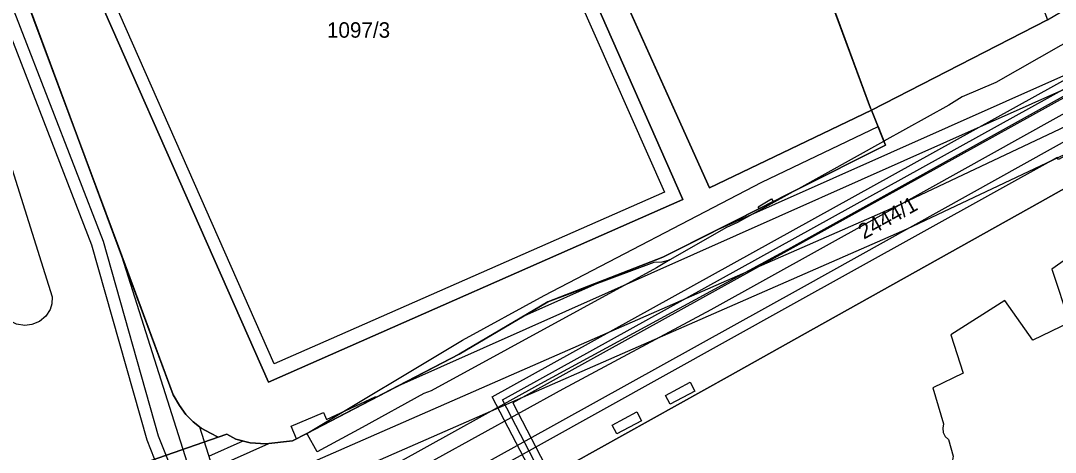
# Model space of a CAD drawing. Extents: x -263423 to -261326, y -1240067 to -1237864.
# Drawn here: x -262669.9 to -262535.9, y -1239955.5 to -1239899.5 of the extents above; entities that cross this region are included whole.
import ezdxf

# ---------------------------------------------------------------- set-up
doc = ezdxf.new("R2010")
doc.units = 0
for name, color, linetype in [('body_kn', 7, 'Continuous'), ('kladpar_druhypozemkov', 7, 'Continuous'), ('kladpar_hranice', 7, 'Continuous'), ('kladpar_parcelnecisla', 7, 'Continuous'), ('kladpar_plochy', 7, 'Continuous'), ('linie', 7, 'Continuous'), ('tarchy_linie', 7, 'Continuous'), ('zappar_hrandruhpozemk', 7, 'Continuous')]:
    doc.layers.add(name, color=color, linetype=linetype)

msp = doc.modelspace()

# ---------------------------------------------------------------- linework, layer by layer
at = {"layer": 'body_kn'}
for p, q in [((-262543.56, -1239907.53), (-262543.56, -1239907.53)), ((-262547.94, -1239909.41), (-262547.94, -1239909.41)), ((-262559.82, -1239910.87), (-262559.82, -1239910.87)), ((-262559.69, -1239911.12), (-262559.69, -1239911.12)), ((-262549.65, -1239910.49), (-262549.65, -1239910.49)), ((-262558.83, -1239913.25), (-262558.83, -1239913.25)), ((-262662.51, -1239914.58), (-262662.51, -1239914.58)), ((-262558.06, -1239915.16), (-262558.06, -1239915.16)), ((-262557.86, -1239915.65), (-262557.86, -1239915.65)), ((-262573.9, -1239920.48), (-262573.9, -1239920.48)), ((-262586.5, -1239921.76), (-262586.5, -1239921.76)), ((-262580.64, -1239921.19), (-262580.64, -1239921.19)), ((-262569.46, -1239921.5), (-262569.46, -1239921.5)), ((-262569.46, -1239921.5), (-262569.46, -1239921.5)), ((-262552.1, -1239921.23), (-262552.1, -1239921.23)), ((-262584.09, -1239922.71), (-262584.09, -1239922.71)), ((-262573.49, -1239923.15), (-262573.49, -1239923.15)), ((-262572.63, -1239922.63), (-262572.63, -1239922.63)), ((-262572.41, -1239922.99), (-262572.41, -1239922.99)), ((-262556.45, -1239923.59), (-262556.45, -1239923.59)), ((-262537.83, -1239923.04), (-262537.83, -1239923.04)), ((-262574.34, -1239923.66), (-262574.34, -1239923.66)), ((-262574.34, -1239923.66), (-262574.34, -1239923.66)), ((-262574.2, -1239923.89), (-262574.2, -1239923.89)), ((-262577.01, -1239925.7), (-262577.01, -1239925.7)), ((-262579.57, -1239926.6), (-262579.57, -1239926.6)), ((-262578.47, -1239926.36), (-262578.47, -1239926.36)), ((-262555.1, -1239926.55), (-262555.1, -1239926.55)), ((-262660.7, -1239928.6), (-262660.7, -1239928.6)), ((-262659.2, -1239928.1), (-262659.2, -1239928.1)), ((-262582.21, -1239927.93), (-262582.21, -1239927.93)), ((-262657.08, -1239929.21), (-262657.08, -1239929.21)), ((-262657.08, -1239929.21), (-262657.08, -1239929.21)), ((-262586.69, -1239930.19), (-262586.69, -1239930.19)), ((-262570.45, -1239929.17), (-262570.45, -1239929.17)), ((-262587.82, -1239930.83), (-262587.82, -1239930.83)), ((-262587.54, -1239931.56), (-262587.54, -1239931.56)), ((-262586.77, -1239930.81), (-262586.77, -1239930.81)), ((-262585.8, -1239930.55), (-262585.8, -1239930.55)), ((-262536.3, -1239931.76), (-262536.3, -1239931.76)), ((-262593.99, -1239933.03), (-262593.99, -1239933.03)), ((-262568.77, -1239934.2), (-262568.77, -1239934.2)), ((-262665.81, -1239935.33), (-262665.81, -1239935.33)), ((-262602.08, -1239935.17), (-262602.08, -1239935.17)), ((-262666.05, -1239936.99), (-262666.05, -1239936.99)), ((-262665.83, -1239936.23), (-262665.83, -1239936.23)), ((-262601.61, -1239935.99), (-262601.61, -1239935.99)), ((-262601.61, -1239935.99), (-262601.61, -1239935.99)), ((-262580.45, -1239936.98), (-262580.45, -1239936.98)), ((-262570.57, -1239936.68), (-262570.57, -1239936.68)), ((-262570.55, -1239936.68), (-262570.55, -1239936.68)), ((-262542.4, -1239935.8), (-262542.4, -1239935.8)), ((-262666.61, -1239937.85), (-262666.61, -1239937.85)), ((-262604.66, -1239937.79), (-262604.66, -1239937.79)), ((-262669.33, -1239939.06), (-262669.33, -1239939.06)), ((-262668.41, -1239938.93), (-262668.41, -1239938.93)), ((-262667.45, -1239938.51), (-262667.45, -1239938.51)), ((-262629.64, -1239940.77), (-262629.64, -1239940.77)), ((-262612.64, -1239940.95), (-262612.64, -1239940.95)), ((-262568.65, -1239940.29), (-262568.65, -1239940.29)), ((-262549.4, -1239940.27), (-262549.4, -1239940.27)), ((-262538.8, -1239940.96), (-262538.8, -1239940.96)), ((-262613.1, -1239942.75), (-262613.1, -1239942.75)), ((-262637.03, -1239944.02), (-262637.03, -1239944.02)), ((-262637.77, -1239946.39), (-262637.77, -1239946.39)), ((-262583.16, -1239946.39), (-262583.16, -1239946.39)), ((-262577.97, -1239945.51), (-262577.97, -1239945.51)), ((-262547.81, -1239945.24), (-262547.81, -1239945.24)), ((-262621, -1239946.88), (-262621, -1239946.88)), ((-262621, -1239946.88), (-262621, -1239946.88)), ((-262616.71, -1239947.53), (-262616.71, -1239947.53)), ((-262602.51, -1239946.58), (-262602.51, -1239946.58)), ((-262599.63, -1239947.28), (-262599.63, -1239947.28)), ((-262582.54, -1239947.55), (-262582.54, -1239947.55)), ((-262551.75, -1239947.15), (-262551.75, -1239947.15)), ((-262650.11, -1239948.02), (-262650.11, -1239948.02)), ((-262623.97, -1239948.31), (-262623.97, -1239948.31)), ((-262623.69, -1239948.28), (-262623.69, -1239948.28)), ((-262617.67, -1239947.88), (-262617.67, -1239947.88)), ((-262608.82, -1239948.28), (-262608.82, -1239948.28)), ((-262607.48, -1239948.68), (-262607.48, -1239948.68)), ((-262586.34, -1239948.11), (-262586.34, -1239948.11)), ((-262586.34, -1239948.11), (-262586.34, -1239948.11)), ((-262649.29, -1239949.42), (-262649.29, -1239949.42)), ((-262630.65, -1239950.34), (-262630.65, -1239950.34)), ((-262606.14, -1239949.08), (-262606.14, -1239949.08)), ((-262590.08, -1239950.23), (-262590.08, -1239950.23)), ((-262585.73, -1239949.26), (-262585.73, -1239949.26)), ((-262648.47, -1239950.57), (-262648.47, -1239950.57)), ((-262647.52, -1239951.53), (-262647.52, -1239951.53)), ((-262630.27, -1239951.24), (-262630.27, -1239951.24)), ((-262589.46, -1239951.39), (-262589.46, -1239951.39)), ((-262646.71, -1239952.19), (-262646.71, -1239952.19)), ((-262646.5, -1239952.36), (-262646.5, -1239952.36)), ((-262645.29, -1239953.01), (-262645.29, -1239953.01)), ((-262634.82, -1239952.11), (-262634.82, -1239952.11)), ((-262634.82, -1239952.11), (-262634.82, -1239952.11)), ((-262632.82, -1239953.05), (-262632.82, -1239953.05)), ((-262632.82, -1239953.05), (-262632.82, -1239953.05)), ((-262625.63, -1239952.29), (-262625.63, -1239952.29)), ((-262593.26, -1239951.95), (-262593.26, -1239951.95)), ((-262593.26, -1239951.95), (-262593.26, -1239951.95)), ((-262550.45, -1239952.34), (-262550.45, -1239952.34)), ((-262550.38, -1239952.91), (-262550.38, -1239952.91)), ((-262550.35, -1239951.78), (-262550.35, -1239951.78)), ((-262653.54, -1239953.87), (-262653.54, -1239953.87)), ((-262652.05, -1239953.36), (-262652.05, -1239953.36)), ((-262644.28, -1239953.52), (-262644.28, -1239953.52)), ((-262643.19, -1239953.14), (-262643.19, -1239953.14)), ((-262641.99, -1239953.78), (-262641.99, -1239953.78)), ((-262641.06, -1239954.01), (-262641.06, -1239954.01)), ((-262640.14, -1239954.24), (-262640.14, -1239954.24)), ((-262638.11, -1239954.37), (-262638.11, -1239954.37)), ((-262637.71, -1239954.33), (-262637.71, -1239954.33)), ((-262634.67, -1239954.01), (-262634.67, -1239954.01)), ((-262634.13, -1239953.73), (-262634.13, -1239953.73)), ((-262632.74, -1239953.19), (-262632.74, -1239953.19)), ((-262592.65, -1239953.1), (-262592.65, -1239953.1)), ((-262550.13, -1239953.42), (-262550.13, -1239953.42)), ((-262549.72, -1239953.84), (-262549.72, -1239953.84)), ((-262631.45, -1239955.44), (-262631.45, -1239955.44))]:
    msp.add_line(p, q, dxfattribs=at)
at = {"layer": 'kladpar_druhypozemkov'}
msp.add_line((-262562.82, -1239929.67), (-262562.82, -1239929.67), dxfattribs=at)
at = {"layer": 'kladpar_hranice'}
for points in [[(-262580.14, -1239855.68), (-262579.01, -1239858.81), (-262577.62, -1239862.51), (-262576.62, -1239865.19), (-262559.82, -1239910.87), (-262559.69, -1239911.12), (-262580.64, -1239921.19), (-262611.33, -1239853.03), (-262612.09, -1239851.35), (-262607.15, -1239849.03), (-262601.78, -1239846.51), (-262594.17, -1239842.94), (-262592.79, -1239842.29), (-262588.33, -1239840.2), (-262586.25, -1239839.22), (-262580.14, -1239855.68)], [(-262668.71, -1239876.26), (-262615.02, -1239852.56), (-262584.09, -1239922.71), (-262637.77, -1239946.39), (-262668.71, -1239876.26)], [(-262637.77, -1239946.39), (-262584.09, -1239922.71), (-262615.02, -1239852.56), (-262668.71, -1239876.26), (-262637.77, -1239946.39)], [(-262611.33, -1239853.03), (-262580.64, -1239921.19), (-262559.69, -1239911.12), (-262558.06, -1239915.16), (-262557.86, -1239915.65), (-262569.46, -1239921.5), (-262582.21, -1239927.93), (-262586.69, -1239930.19), (-262601.61, -1239935.99), (-262613.1, -1239942.75), (-262632.82, -1239953.05), (-262634.67, -1239954.01), (-262638.11, -1239954.37), (-262640.14, -1239954.24), (-262641.99, -1239953.78), (-262643.19, -1239953.14), (-262644.28, -1239953.52), (-262645.29, -1239953.01), (-262646.5, -1239952.36), (-262647.52, -1239951.53), (-262648.47, -1239950.57), (-262649.29, -1239949.42), (-262650.11, -1239948.02), (-262662.51, -1239914.58), (-262675.41, -1239879.86)], [(-262552.84, -1239856.88), (-262536.86, -1239899.43), (-262559.69, -1239911.12), (-262559.82, -1239910.87), (-262576.62, -1239865.19), (-262575.15, -1239864.68)], [(-262675.41, -1239879.86), (-262662.51, -1239914.58), (-262650.11, -1239948.02), (-262649.29, -1239949.42), (-262648.47, -1239950.57), (-262647.52, -1239951.53), (-262646.5, -1239952.36), (-262645.29, -1239953.01), (-262644.28, -1239953.52), (-262675.19, -1239964.28)], [(-262675.19, -1239964.28), (-262644.28, -1239953.52), (-262643.19, -1239953.14), (-262641.99, -1239953.78), (-262640.14, -1239954.24), (-262638.11, -1239954.37), (-262634.67, -1239954.01), (-262632.82, -1239953.05), (-262613.1, -1239942.75), (-262601.61, -1239935.99), (-262586.69, -1239930.19), (-262582.21, -1239927.93), (-262569.46, -1239921.5), (-262557.86, -1239915.65), (-262558.06, -1239915.16), (-262559.69, -1239911.12), (-262536.86, -1239899.43)], [(-262486.54, -1239959.95), (-262540.73, -1239985.68), (-262540.78, -1239985.51), (-262544.88, -1239987.46), (-262546.05, -1239988.01), (-262576.77, -1240002.59), (-262576.94, -1240002.23), (-262577.26, -1240001.56), (-262577.47, -1240001.12), (-262598.44, -1239956.96), (-262577.97, -1239945.51), (-262568.65, -1239940.29), (-262537.83, -1239923.04), (-262533.67, -1239920.72)], [(-262533.67, -1239920.72), (-262537.83, -1239923.04), (-262568.65, -1239940.29), (-262577.97, -1239945.51), (-262598.44, -1239956.96), (-262577.47, -1240001.12), (-262577.26, -1240001.56), (-262576.94, -1240002.23), (-262576.77, -1240002.59), (-262546.05, -1239988.01), (-262544.88, -1239987.46), (-262540.78, -1239985.51), (-262540.73, -1239985.68), (-262486.54, -1239959.95)]]:
    msp.add_lwpolyline(points, dxfattribs=at)
at = {"layer": 'kladpar_plochy'}
for p, q in [((-262584.09, -1239922.71), (-262615.02, -1239852.56)), ((-262611.33, -1239853.03), (-262580.64, -1239921.19)), ((-262559.82, -1239910.87), (-262576.62, -1239865.19)), ((-262668.71, -1239876.26), (-262637.77, -1239946.39)), ((-262662.51, -1239914.58), (-262675.41, -1239879.86)), ((-262675.41, -1239879.86), (-262662.51, -1239914.58)), ((-262536.86, -1239899.43), (-262559.69, -1239911.12)), ((-262580.64, -1239921.19), (-262559.69, -1239911.12)), ((-262559.69, -1239911.12), (-262559.82, -1239910.87)), ((-262559.69, -1239911.12), (-262558.06, -1239915.16)), ((-262650.11, -1239948.02), (-262662.51, -1239914.58)), ((-262662.51, -1239914.58), (-262650.11, -1239948.02)), ((-262558.06, -1239915.16), (-262557.86, -1239915.65)), ((-262557.86, -1239915.65), (-262569.46, -1239921.5)), ((-262569.46, -1239921.5), (-262582.21, -1239927.93)), ((-262637.77, -1239946.39), (-262584.09, -1239922.71)), ((-262582.21, -1239927.93), (-262586.69, -1239930.19)), ((-262586.69, -1239930.19), (-262601.61, -1239935.99)), ((-262601.61, -1239935.99), (-262613.1, -1239942.75)), ((-262613.1, -1239942.75), (-262632.82, -1239953.05)), ((-262649.29, -1239949.42), (-262650.11, -1239948.02)), ((-262650.11, -1239948.02), (-262649.29, -1239949.42)), ((-262648.47, -1239950.57), (-262649.29, -1239949.42)), ((-262649.29, -1239949.42), (-262648.47, -1239950.57)), ((-262647.52, -1239951.53), (-262648.47, -1239950.57)), ((-262648.47, -1239950.57), (-262647.52, -1239951.53)), ((-262646.5, -1239952.36), (-262647.52, -1239951.53)), ((-262647.52, -1239951.53), (-262646.5, -1239952.36)), ((-262645.29, -1239953.01), (-262646.5, -1239952.36)), ((-262646.5, -1239952.36), (-262645.29, -1239953.01)), ((-262644.28, -1239953.52), (-262645.29, -1239953.01)), ((-262645.29, -1239953.01), (-262644.28, -1239953.52)), ((-262632.82, -1239953.05), (-262634.67, -1239954.01)), ((-262644.28, -1239953.52), (-262675.19, -1239964.28)), ((-262643.19, -1239953.14), (-262644.28, -1239953.52)), ((-262641.99, -1239953.78), (-262643.19, -1239953.14)), ((-262640.14, -1239954.24), (-262641.99, -1239953.78)), ((-262638.11, -1239954.37), (-262640.14, -1239954.24)), ((-262634.67, -1239954.01), (-262638.11, -1239954.37))]:
    msp.add_line(p, q, dxfattribs=at)
for points in [[(-262580.14, -1239855.68), (-262579.01, -1239858.81), (-262577.62, -1239862.51), (-262576.62, -1239865.19), (-262559.82, -1239910.87), (-262559.69, -1239911.12), (-262580.64, -1239921.19), (-262611.33, -1239853.03), (-262612.09, -1239851.35), (-262607.15, -1239849.03), (-262601.78, -1239846.51), (-262594.17, -1239842.94), (-262592.79, -1239842.29), (-262588.33, -1239840.2), (-262586.25, -1239839.22)], [(-262668.71, -1239876.26), (-262615.02, -1239852.56), (-262584.09, -1239922.71), (-262637.77, -1239946.39)]]:
    msp.add_lwpolyline(points, close=True, dxfattribs=at)
for points in [[(-262675.19, -1239964.28), (-262644.28, -1239953.52), (-262643.19, -1239953.14), (-262641.99, -1239953.78), (-262640.14, -1239954.24), (-262638.11, -1239954.37), (-262634.67, -1239954.01), (-262632.82, -1239953.05), (-262613.1, -1239942.75), (-262601.61, -1239935.99), (-262586.69, -1239930.19), (-262582.21, -1239927.93), (-262569.46, -1239921.5), (-262557.86, -1239915.65), (-262558.06, -1239915.16), (-262559.69, -1239911.12), (-262536.86, -1239899.43), (-262528.88, -1239894.69)], [(-262486.54, -1239959.95), (-262540.73, -1239985.68), (-262540.78, -1239985.51), (-262544.88, -1239987.46), (-262546.05, -1239988.01), (-262576.77, -1240002.59), (-262576.94, -1240002.23), (-262577.26, -1240001.56), (-262577.47, -1240001.12), (-262598.44, -1239956.96), (-262577.97, -1239945.51), (-262568.65, -1239940.29), (-262537.83, -1239923.04), (-262533.67, -1239920.72)], [(-262533.67, -1239920.72), (-262537.83, -1239923.04), (-262568.65, -1239940.29), (-262577.97, -1239945.51), (-262598.44, -1239956.96), (-262577.47, -1240001.12), (-262577.26, -1240001.56), (-262576.94, -1240002.23), (-262576.77, -1240002.59), (-262546.05, -1239988.01), (-262544.88, -1239987.46), (-262540.78, -1239985.51), (-262540.73, -1239985.68), (-262486.54, -1239959.95)]]:
    msp.add_lwpolyline(points, dxfattribs=at)
at = {"layer": 'linie'}
for points in [[(-262756.57, -1240009.16), (-262739.52, -1240003.54), (-262704.57, -1239992.02), (-262698.3, -1239990.01), (-262691.55, -1239987.98), (-262687.58, -1239986.81), (-262671.49, -1239982.09), (-262665.15, -1239980.1), (-262658.89, -1239977.88), (-262652.72, -1239975.43), (-262646.65, -1239972.76), (-262640.67, -1239969.86), (-262634.81, -1239966.75), (-262619.83, -1239958.43), (-262616.06, -1239956.34), (-262599.63, -1239947.28), (-262580.45, -1239936.98), (-262552.1, -1239921.23), (-262423.18, -1239849.33)], [(-262421.19, -1239851.89), (-262568.77, -1239934.2), (-262613.54, -1239959.06), (-262617.16, -1239961.07), (-262633.41, -1239970.09), (-262639.27, -1239973.21), (-262645.25, -1239976.1), (-262651.32, -1239978.78), (-262657.5, -1239981.22), (-262663.75, -1239983.44), (-262670.09, -1239985.43), (-262690.27, -1239991.35), (-262697.23, -1239993.45), (-262703.5, -1239995.46), (-262740.02, -1240007.49)]]:
    msp.add_lwpolyline(points, dxfattribs=at)
at = {"layer": 'tarchy_linie'}
msp.add_line((-262645, -1239957.58), (-262637.71, -1239954.33), dxfattribs=at)
for points in [[(-262657.08, -1239929.21), (-262646.38, -1239963), (-262674.82, -1239975.1), (-262703.83, -1239879.78), (-262739.61, -1239778.33), (-262778.19, -1239688.87), (-262817.29, -1239598.81)], [(-262700.29, -1239764.57), (-262673.55, -1239867.4), (-262671.15, -1239874.98), (-262672.59, -1239875.61), (-262673.88, -1239876.15), (-262673.93, -1239876.17), (-262674.7, -1239876.81), (-262675.21, -1239877.57), (-262675.53, -1239878.4), (-262675.54, -1239879.16), (-262675.41, -1239879.86), (-262662.51, -1239914.58), (-262657.08, -1239929.21), (-262650.11, -1239948.02), (-262649.29, -1239949.42), (-262648.47, -1239950.57), (-262647.52, -1239951.53), (-262646.71, -1239952.19), (-262642.79, -1239964.57), (-262676.62, -1239978.96), (-262706.54, -1239880.67), (-262742.27, -1239779.37)], [(-262699.88, -1239808.04), (-262689.6, -1239849.41), (-262686.48, -1239852.98), (-262681.53, -1239868.3), (-262673.54, -1239891.07), (-262659.2, -1239928.1), (-262652.05, -1239953.36), (-262649.56, -1239959.61), (-262671.22, -1239969.44), (-262672, -1239967.61), (-262672.23, -1239965.21), (-262676.86, -1239950.41), (-262685.22, -1239924.84), (-262687.96, -1239913.98), (-262693.04, -1239893.61), (-262695.28, -1239883.64), (-262698.49, -1239869.72), (-262701.39, -1239856.59), (-262706.6, -1239840.34), (-262707.9, -1239838.16), (-262713.84, -1239824.24), (-262716.01, -1239818.29), (-262721.63, -1239805.49)], [(-262701.41, -1239808.43), (-262691.04, -1239850.16), (-262687.88, -1239853.77), (-262683.02, -1239868.8), (-262675.02, -1239891.62), (-262660.7, -1239928.6), (-262653.54, -1239953.87), (-262651.61, -1239958.73), (-262670.45, -1239967.28), (-262670.68, -1239964.9), (-262675.36, -1239949.93), (-262683.71, -1239924.4), (-262686.43, -1239913.6), (-262691.51, -1239893.25), (-262693.74, -1239883.29), (-262696.95, -1239869.37), (-262699.87, -1239856.18), (-262705.16, -1239839.69), (-262706.49, -1239837.44), (-262712.37, -1239823.66), (-262714.55, -1239817.7), (-262720.21, -1239804.82)], [(-262621, -1239946.88), (-262511.62, -1239898.11), (-262473.13, -1239877.07), (-262423.01, -1239847.43), (-262387.06, -1239820.99)], [(-262643.66, -1239961.81), (-262556.45, -1239923.59), (-262509.38, -1239901.32), (-262469.11, -1239878.84), (-262426.73, -1239852.92), (-262385.19, -1239825.54)], [(-262582.51, -1239999.43), (-262586.86, -1239989.88), (-262591.46, -1239978.81), (-262602.23, -1239958.77), (-262607.48, -1239948.68), (-262493.76, -1239885.65), (-262464.32, -1239869), (-262461.91, -1239867.62)], [(-262583.42, -1239999.84), (-262587.78, -1239990.28), (-262592.36, -1239979.24), (-262603.11, -1239959.24), (-262608.82, -1239948.28), (-262494.25, -1239884.78)], [(-262493.27, -1239886.52), (-262606.14, -1239949.08), (-262601.35, -1239958.3), (-262590.56, -1239978.38), (-262585.94, -1239989.48), (-262581.79, -1239998.6), (-262580.61, -1239997.86), (-262572.76, -1240012.68), (-262573.63, -1240013.17), (-262573.77, -1240013.25), (-262574.52, -1240013.62), (-262581.37, -1240000.7), (-262581.55, -1240000.82), (-262582.09, -1239999.98), (-262582.51, -1239999.43), (-262583.42, -1239999.84)], [(-262645.51, -1239956), (-262641.06, -1239954.01), (-262640.14, -1239954.24), (-262638.11, -1239954.37), (-262637.71, -1239954.33), (-262634.67, -1239954.01), (-262632.82, -1239953.05), (-262621, -1239946.88), (-262613.1, -1239942.75), (-262604.66, -1239937.79), (-262593.99, -1239933.03), (-262586.69, -1239930.19), (-262582.21, -1239927.93), (-262579.57, -1239926.6), (-262512.35, -1239896.63)], [(-262507.89, -1239904.21), (-262555.1, -1239926.55), (-262642.45, -1239964.83), (-262627.95, -1239997.45), (-262610.86, -1240035.22), (-262609.96, -1240041.99), (-262612.65, -1240043.4), (-262614.02, -1240044.11), (-262615.45, -1240044.86), (-262616.07, -1240044.02), (-262615.86, -1240045.08), (-262616.25, -1240045.28), (-262617.39, -1240045.3), (-262618.05, -1240045.31), (-262618.95, -1240045.33), (-262620.06, -1240039.75), (-262625.7, -1240040.01), (-262626.56, -1240038.49), (-262627.08, -1240037.59), (-262627.71, -1240036.5), (-262628.66, -1240034.83)], [(-262632.82, -1239953.05), (-262612.64, -1239940.95), (-262602.08, -1239935.17), (-262573.9, -1239920.48), (-262558.83, -1239913.25), (-262557.86, -1239915.65), (-262579.57, -1239926.6), (-262586.69, -1239930.19), (-262593.99, -1239933.03), (-262601.61, -1239935.99), (-262604.66, -1239937.79), (-262613.1, -1239942.75), (-262621, -1239946.88), (-262632.82, -1239953.05)], [(-262574.34, -1239923.66), (-262573.49, -1239923.15), (-262572.63, -1239922.63), (-262572.41, -1239922.99), (-262574.2, -1239923.89), (-262574.34, -1239923.66)], [(-262634.82, -1239952.11), (-262630.65, -1239950.34), (-262630.27, -1239951.24), (-262623.97, -1239948.31), (-262623.69, -1239948.28), (-262632.82, -1239953.05), (-262634.13, -1239953.73), (-262634.82, -1239952.11)]]:
    msp.add_lwpolyline(points, dxfattribs=at)
at = {"layer": 'zappar_hrandruhpozemk'}
for p, q in [((-262616.02, -1239854.88), (-262586.5, -1239921.76)), ((-262686.99, -1239867.88), (-262665.81, -1239935.33)), ((-262569.46, -1239921.5), (-262558.06, -1239915.16)), ((-262569.46, -1239921.5), (-262558.06, -1239915.16)), ((-262586.5, -1239921.76), (-262629.64, -1239940.77)), ((-262528.47, -1239926.13), (-262536.3, -1239931.76)), ((-262602.51, -1239946.58), (-262570.45, -1239929.17)), ((-262587.54, -1239931.56), (-262616.71, -1239947.53)), ((-262601.61, -1239935.99), (-262587.82, -1239930.83)), ((-262542.4, -1239935.8), (-262549.4, -1239940.27)), ((-262586.34, -1239948.11), (-262583.16, -1239946.39)), ((-262621.19, -1239956.92), (-262602.51, -1239946.58)), ((-262593.26, -1239951.95), (-262590.08, -1239950.23))]:
    msp.add_line(p, q, dxfattribs=at)
for points in [[(-262480.39, -1239867.69), (-262479.66, -1239869.53), (-262478.61, -1239872.17), (-262478.59, -1239872.49), (-262478.83, -1239872.81), (-262483.17, -1239875.26), (-262485.04, -1239876.05), (-262487, -1239876.56), (-262488.74, -1239876.77), (-262535.15, -1239902.75), (-262543.56, -1239907.53), (-262547.94, -1239909.41), (-262549.65, -1239910.49), (-262558.06, -1239915.16)], [(-262629.64, -1239940.77), (-262637.03, -1239944.02), (-262666.51, -1239877.16)], [(-262570.45, -1239929.17), (-262534.42, -1239909.09), (-262533.75, -1239910.26), (-262530.97, -1239915.08), (-262535.47, -1239917.51), (-262535.61, -1239917.26)], [(-262535.61, -1239917.26), (-262570.55, -1239936.68), (-262570.57, -1239936.68), (-262610.53, -1239958.91)], [(-262569.46, -1239921.5), (-262577.01, -1239925.7), (-262578.47, -1239926.36), (-262585.8, -1239930.55), (-262587.54, -1239931.56)], [(-262587.82, -1239930.83), (-262586.77, -1239930.81), (-262585.8, -1239930.55)], [(-262536.3, -1239931.76), (-262534.04, -1239938.68), (-262538.8, -1239940.96), (-262542.4, -1239935.8)], [(-262665.81, -1239935.33), (-262665.83, -1239936.23), (-262666.05, -1239936.99), (-262666.61, -1239937.85), (-262667.45, -1239938.51), (-262668.41, -1239938.93), (-262669.33, -1239939.06), (-262670.4, -1239938.89), (-262671.11, -1239938.55), (-262672.07, -1239937.67), (-262672.47, -1239936.95)], [(-262549.4, -1239940.27), (-262547.81, -1239945.24), (-262551.75, -1239947.15), (-262550.35, -1239951.78), (-262550.45, -1239952.34), (-262550.38, -1239952.91), (-262550.13, -1239953.42), (-262549.72, -1239953.84), (-262549.08, -1239955.98), (-262549.18, -1239956.52), (-262549.11, -1239957.11), (-262548.88, -1239957.59), (-262548.46, -1239958.04)], [(-262583.16, -1239946.39), (-262582.54, -1239947.55), (-262585.73, -1239949.26), (-262586.34, -1239948.11)], [(-262616.71, -1239947.53), (-262617.67, -1239947.88), (-262625.63, -1239952.29), (-262631.45, -1239955.44), (-262632.74, -1239953.19), (-262632.82, -1239953.05)], [(-262590.08, -1239950.23), (-262589.46, -1239951.39), (-262592.65, -1239953.1), (-262593.26, -1239951.95)]]:
    msp.add_lwpolyline(points, dxfattribs=at)

# ---------------------------------------------------------------- texts
at = {"layer": 'kladpar_parcelnecisla'}
msp.add_text('1097/3', height=2, dxfattribs=at).set_placement((-262630.2, -1239901.74))
msp.add_text('2444/1', height=2, rotation=29, dxfattribs=at).set_placement((-262560.67, -1239927.93))

doc.saveas('drawing.dxf')
